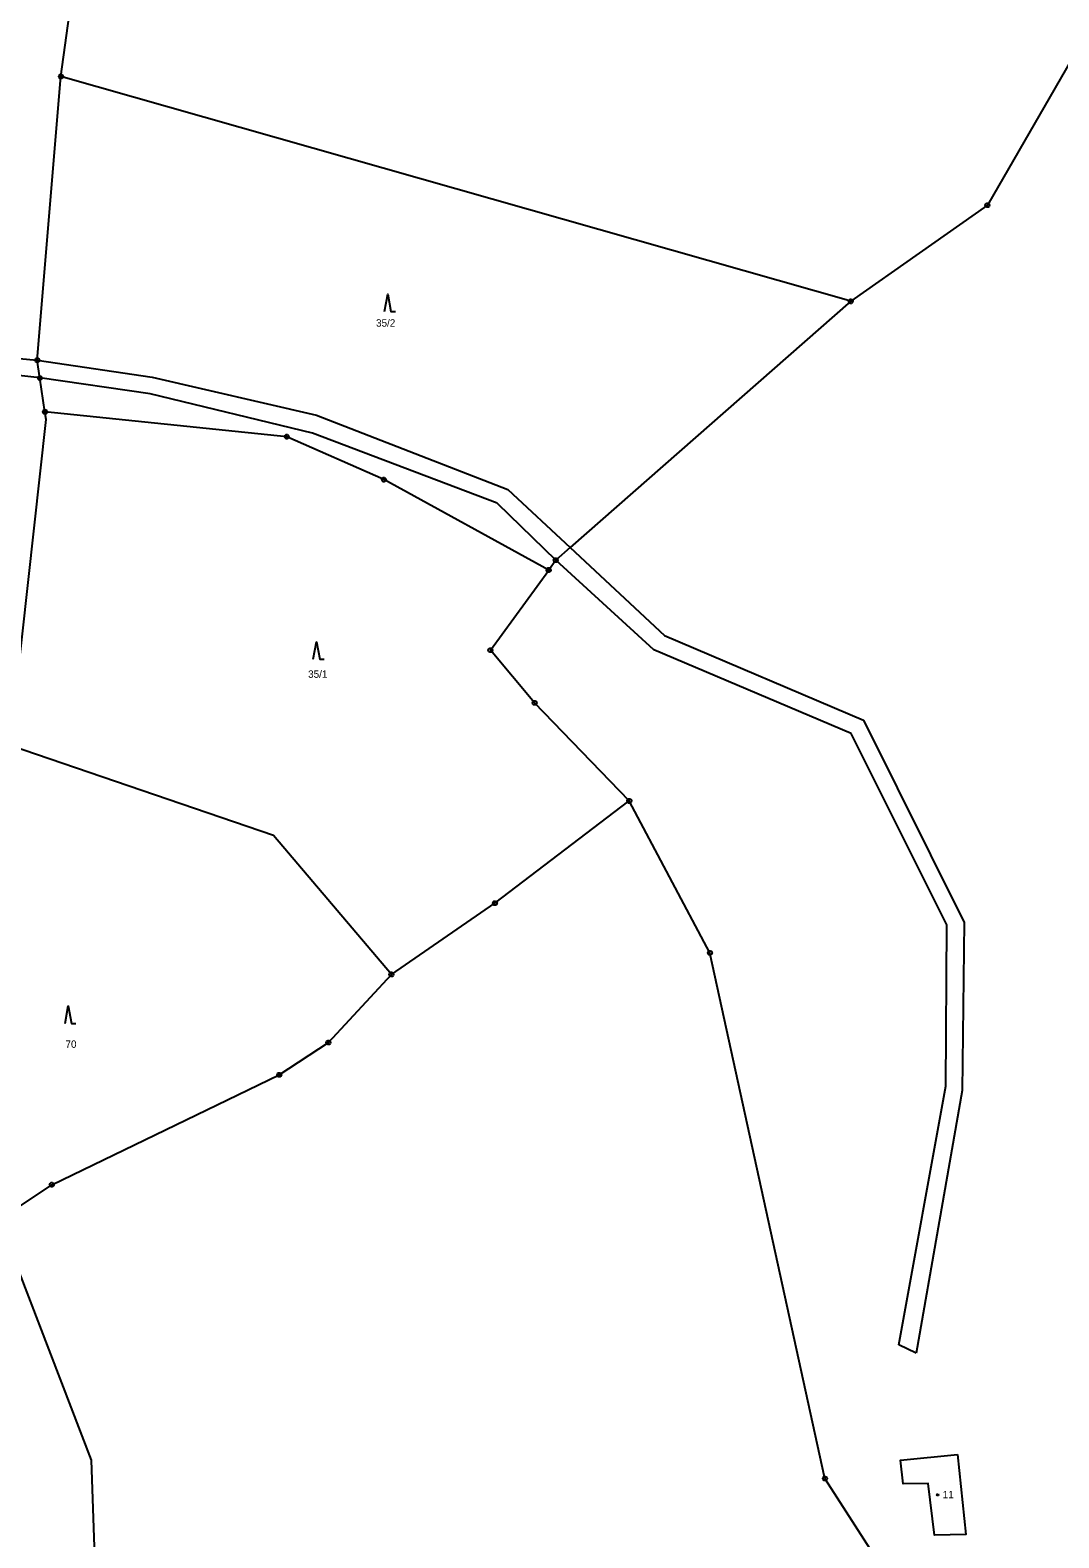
# Model space of a CAD drawing. Extents: x -694465 to -690527, y -983694 to -978978.
# Drawn here: x -692390.9 to -692154.6, y -979723.2 to -979376.9 of the extents above; entities that cross this region are included whole.
import ezdxf

# ---------------------------------------------------------------- set-up
doc = ezdxf.new("R2010")
doc.units = 0
for name, color, linetype in [('Vrstva 1', 7, 'Continuous'), ('Vrstva 18', 7, 'Continuous'), ('Vrstva 19', 7, 'Continuous'), ('Vrstva 24', 7, 'Continuous'), ('Vrstva 25', 7, 'Continuous')]:
    doc.layers.add(name, color=color, linetype=linetype)

msp = doc.modelspace()

# ---------------------------------------------------------------- linework, layer by layer
at = {"layer": 'Vrstva 1'}
for points in [[(-692383.81, -979387.57), (-692377.22, -979339.86)], [(-692148.21, -979377.65), (-692170.99, -979417.09)], [(-692389.25, -979452.72), (-692383.81, -979387.57)], [(-692202.36, -979439.19), (-692383.81, -979387.57)], [(-692170.99, -979417.09), (-692202.36, -979439.19)], [(-692202.36, -979439.19), (-692266.8, -979495.76)], [(-692444.04, -979447.63), (-692389.25, -979452.72)], [(-692388.64, -979456.8), (-692389.25, -979452.72)], [(-692389.25, -979452.72), (-692362.87, -979456.58)], [(-692388.64, -979456.8), (-692396.24, -979455.95)], [(-692387.46, -979464.59), (-692388.64, -979456.8)], [(-692363.3, -979460.42), (-692388.64, -979456.8)], [(-692362.87, -979456.58), (-692325.08, -979465.31)], [(-692325.99, -979469.47), (-692363.3, -979460.42)], [(-692395.46, -979541.25), (-692387.19, -979466.33)], [(-692331.92, -979470.29), (-692387.46, -979464.59)], [(-692387.19, -979466.33), (-692387.46, -979464.59)], [(-692325.08, -979465.31), (-692281.11, -979482.41)], [(-692309.61, -979480.15), (-692331.92, -979470.29)], [(-692283.61, -979485.59), (-692325.99, -979469.47)], [(-692271.75, -979500.91), (-692309.61, -979480.15)], [(-692281.11, -979482.41), (-692266.8, -979495.76)], [(-692283.61, -979485.59), (-692270.12, -979498.67)], [(-692270.12, -979498.67), (-692271.75, -979500.91)], [(-692266.8, -979495.76), (-692270.12, -979498.67)], [(-692247.6, -979519.27), (-692270.12, -979498.67)], [(-692266.8, -979495.76), (-692245.18, -979515.93)], [(-692285.14, -979519.31), (-692271.75, -979500.91)], [(-692245.18, -979515.93), (-692199.47, -979535.44)], [(-692275.01, -979531.42), (-692285.14, -979519.31)], [(-692202.29, -979538.46), (-692247.6, -979519.27)], [(-692253.24, -979553.96), (-692275.01, -979531.42)], [(-692199.47, -979535.44), (-692176.28, -979581.91)], [(-692180.28, -979582.44), (-692202.29, -979538.46)], [(-692334.95, -979561.92), (-692395.46, -979541.25)], [(-692284.11, -979577.43), (-692253.24, -979553.96)], [(-692234.73, -979588.83), (-692253.24, -979553.96)], [(-692307.9, -979593.8), (-692334.95, -979561.92)], [(-692307.9, -979593.8), (-692284.11, -979577.43)], [(-692176.28, -979581.91), (-692176.8, -979620.45)], [(-692180.55, -979619.47), (-692180.28, -979582.44)], [(-692208.29, -979709.61), (-692234.73, -979588.83)], [(-692322.37, -979609.43), (-692307.9, -979593.8)], [(-692333.66, -979616.85), (-692322.37, -979609.43)], [(-692385.9, -979642.11), (-692333.66, -979616.85)], [(-692191.31, -979678.91), (-692180.55, -979619.47)], [(-692176.8, -979620.45), (-692187.32, -979680.77)], [(-692408.88, -979657.45), (-692385.9, -979642.11)], [(-692393.43, -979662.26), (-692376.86, -979705.4)], [(-692187.32, -979680.77), (-692191.31, -979678.91)], [(-692376.86, -979705.4), (-692373.09, -979813.97)], [(-692177.81, -979704.11), (-692175.94, -979722.44), (-692183.15, -979722.63), (-692184.58, -979710.71), (-692190.35, -979710.83), (-692190.94, -979705.38), (-692177.81, -979704.11)], [(-692196.43, -979728.03), (-692208.29, -979709.61)]]:
    msp.add_lwpolyline(points, dxfattribs=at)
at = {"layer": 'Vrstva 24'}
for points in [[(-692383.656, -979387.094), (-692383.406, -979387.276), (-692383.31, -979387.57), (-692383.406, -979387.864), (-692383.656, -979388.046), (-692383.964, -979388.046), (-692384.214, -979387.864), (-692384.31, -979387.57), (-692384.214, -979387.276), (-692383.964, -979387.094)], [(-692170.836, -979416.614), (-692170.586, -979416.796), (-692170.49, -979417.09), (-692170.586, -979417.384), (-692170.836, -979417.566), (-692171.144, -979417.566), (-692171.394, -979417.384), (-692171.49, -979417.09), (-692171.394, -979416.796), (-692171.144, -979416.614)], [(-692202.206, -979438.714), (-692201.956, -979438.896), (-692201.86, -979439.19), (-692201.956, -979439.484), (-692202.206, -979439.666), (-692202.514, -979439.666), (-692202.764, -979439.484), (-692202.86, -979439.19), (-692202.764, -979438.896), (-692202.514, -979438.714)], [(-692389.096, -979452.244), (-692388.846, -979452.426), (-692388.75, -979452.72), (-692388.846, -979453.014), (-692389.096, -979453.196), (-692389.404, -979453.196), (-692389.654, -979453.014), (-692389.75, -979452.72), (-692389.654, -979452.426), (-692389.404, -979452.244)], [(-692388.486, -979456.324), (-692388.236, -979456.506), (-692388.14, -979456.8), (-692388.236, -979457.094), (-692388.486, -979457.276), (-692388.794, -979457.276), (-692389.044, -979457.094), (-692389.14, -979456.8), (-692389.044, -979456.506), (-692388.794, -979456.324)], [(-692387.306, -979464.114), (-692387.056, -979464.296), (-692386.96, -979464.59), (-692387.056, -979464.884), (-692387.306, -979465.066), (-692387.614, -979465.066), (-692387.864, -979464.884), (-692387.96, -979464.59), (-692387.864, -979464.296), (-692387.614, -979464.114)], [(-692331.766, -979469.814), (-692331.516, -979469.996), (-692331.42, -979470.29), (-692331.516, -979470.584), (-692331.766, -979470.766), (-692332.074, -979470.766), (-692332.324, -979470.584), (-692332.42, -979470.29), (-692332.324, -979469.996), (-692332.074, -979469.814)], [(-692309.456, -979479.674), (-692309.206, -979479.856), (-692309.11, -979480.15), (-692309.206, -979480.444), (-692309.456, -979480.626), (-692309.764, -979480.626), (-692310.014, -979480.444), (-692310.11, -979480.15), (-692310.014, -979479.856), (-692309.764, -979479.674)], [(-692269.966, -979498.194), (-692269.716, -979498.376), (-692269.62, -979498.67), (-692269.716, -979498.964), (-692269.966, -979499.146), (-692270.274, -979499.146), (-692270.524, -979498.964), (-692270.62, -979498.67), (-692270.524, -979498.376), (-692270.274, -979498.194)], [(-692271.596, -979500.434), (-692271.346, -979500.616), (-692271.25, -979500.91), (-692271.346, -979501.204), (-692271.596, -979501.386), (-692271.904, -979501.386), (-692272.154, -979501.204), (-692272.25, -979500.91), (-692272.154, -979500.616), (-692271.904, -979500.434)], [(-692284.986, -979518.834), (-692284.736, -979519.016), (-692284.64, -979519.31), (-692284.736, -979519.604), (-692284.986, -979519.786), (-692285.294, -979519.786), (-692285.544, -979519.604), (-692285.64, -979519.31), (-692285.544, -979519.016), (-692285.294, -979518.834)], [(-692274.856, -979530.944), (-692274.606, -979531.126), (-692274.51, -979531.42), (-692274.606, -979531.714), (-692274.856, -979531.896), (-692275.164, -979531.896), (-692275.414, -979531.714), (-692275.51, -979531.42), (-692275.414, -979531.126), (-692275.164, -979530.944)], [(-692253.086, -979553.484), (-692252.836, -979553.666), (-692252.74, -979553.96), (-692252.836, -979554.254), (-692253.086, -979554.436), (-692253.394, -979554.436), (-692253.644, -979554.254), (-692253.74, -979553.96), (-692253.644, -979553.666), (-692253.394, -979553.484)], [(-692283.956, -979576.954), (-692283.706, -979577.136), (-692283.61, -979577.43), (-692283.706, -979577.724), (-692283.956, -979577.906), (-692284.264, -979577.906), (-692284.514, -979577.724), (-692284.61, -979577.43), (-692284.514, -979577.136), (-692284.264, -979576.954)], [(-692234.576, -979588.354), (-692234.326, -979588.536), (-692234.23, -979588.83), (-692234.326, -979589.124), (-692234.576, -979589.306), (-692234.884, -979589.306), (-692235.134, -979589.124), (-692235.23, -979588.83), (-692235.134, -979588.536), (-692234.884, -979588.354)], [(-692307.746, -979593.324), (-692307.496, -979593.506), (-692307.4, -979593.8), (-692307.496, -979594.094), (-692307.746, -979594.276), (-692308.054, -979594.276), (-692308.304, -979594.094), (-692308.4, -979593.8), (-692308.304, -979593.506), (-692308.054, -979593.324)], [(-692322.216, -979608.954), (-692321.966, -979609.136), (-692321.87, -979609.43), (-692321.966, -979609.724), (-692322.216, -979609.906), (-692322.524, -979609.906), (-692322.774, -979609.724), (-692322.87, -979609.43), (-692322.774, -979609.136), (-692322.524, -979608.954)], [(-692333.506, -979616.374), (-692333.256, -979616.556), (-692333.16, -979616.85), (-692333.256, -979617.144), (-692333.506, -979617.326), (-692333.814, -979617.326), (-692334.064, -979617.144), (-692334.16, -979616.85), (-692334.064, -979616.556), (-692333.814, -979616.374)], [(-692385.746, -979641.634), (-692385.496, -979641.816), (-692385.4, -979642.11), (-692385.496, -979642.404), (-692385.746, -979642.586), (-692386.054, -979642.586), (-692386.304, -979642.404), (-692386.4, -979642.11), (-692386.304, -979641.816), (-692386.054, -979641.634)], [(-692208.136, -979709.134), (-692207.886, -979709.316), (-692207.79, -979709.61), (-692207.886, -979709.904), (-692208.136, -979710.086), (-692208.444, -979710.086), (-692208.694, -979709.904), (-692208.79, -979709.61), (-692208.694, -979709.316), (-692208.444, -979709.134)]]:
    msp.add_lwpolyline(points, close=True, dxfattribs=at)
for points in [[(-692383.929, -979387.57), (-692383.69, -979387.57)], [(-692171.109, -979417.09), (-692170.87, -979417.09)], [(-692202.479, -979439.19), (-692202.24, -979439.19)], [(-692389.369, -979452.72), (-692389.13, -979452.72)], [(-692388.759, -979456.8), (-692388.52, -979456.8)], [(-692387.579, -979464.59), (-692387.34, -979464.59)], [(-692332.039, -979470.29), (-692331.8, -979470.29)], [(-692309.729, -979480.15), (-692309.49, -979480.15)], [(-692270.239, -979498.67), (-692270, -979498.67)], [(-692271.869, -979500.91), (-692271.63, -979500.91)], [(-692285.259, -979519.31), (-692285.02, -979519.31)], [(-692275.129, -979531.42), (-692274.89, -979531.42)], [(-692253.359, -979553.96), (-692253.12, -979553.96)], [(-692284.229, -979577.43), (-692283.99, -979577.43)], [(-692234.849, -979588.83), (-692234.61, -979588.83)], [(-692308.019, -979593.8), (-692307.78, -979593.8)], [(-692322.489, -979609.43), (-692322.25, -979609.43)], [(-692333.779, -979616.85), (-692333.54, -979616.85)], [(-692386.019, -979642.11), (-692385.78, -979642.11)], [(-692208.409, -979709.61), (-692208.17, -979709.61)]]:
    msp.add_lwpolyline(points, dxfattribs=at)
at = {"layer": 'Vrstva 25'}
for points in [[(-692309.48, -979441.52), (-692308.73, -979437.52), (-692307.98, -979441.52), (-692306.98, -979441.52)], [(-692325.83, -979521.42), (-692325.08, -979517.42), (-692324.33, -979521.42), (-692323.33, -979521.42)], [(-692382.85, -979605.06), (-692382.1, -979601.06), (-692381.35, -979605.06), (-692380.35, -979605.06)]]:
    msp.add_lwpolyline(points, dxfattribs=at)
msp.add_lwpolyline([(-692182.313, -979713.198), (-692182.225, -979713.35), (-692182.313, -979713.502), (-692182.487, -979713.502), (-692182.575, -979713.35), (-692182.487, -979713.198)], close=True, dxfattribs=at)

# ---------------------------------------------------------------- texts
at = {"layer": 'Vrstva 18'}
for s, p in [('35/2', (-692311.413, -979445.01)), ('35/1', (-692327.013, -979525.67)), ('70', (-692382.753, -979610.67))]:
    msp.add_text(s, height=1.7, dxfattribs=at).set_placement(p)
at = {"layer": 'Vrstva 19'}
msp.add_text('11', height=1.7, dxfattribs=at).set_placement((-692181.239, -979714.14))

doc.saveas('drawing.dxf')
